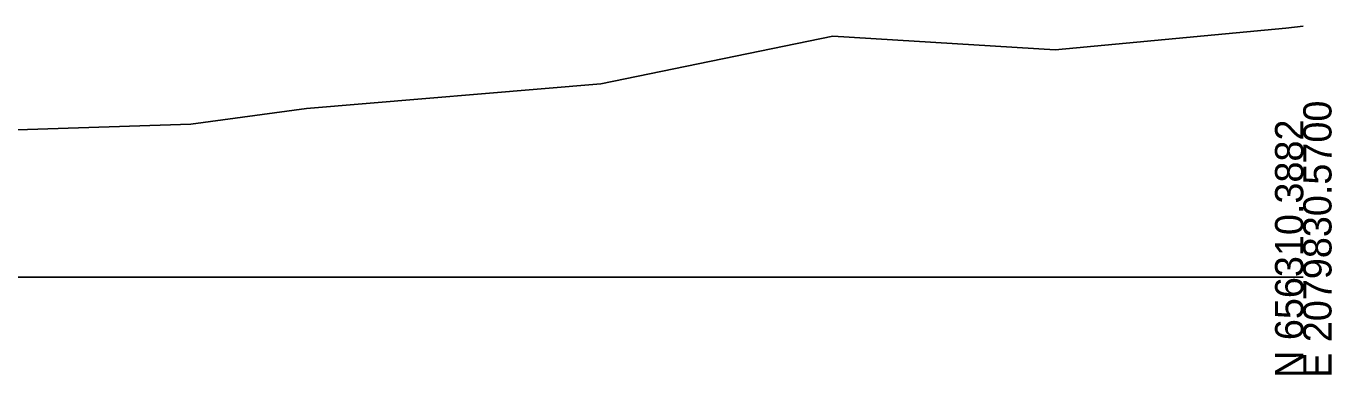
# Model space of a CAD drawing. Extents: x 1131015 to 1136271, y 133453 to 174329.
# Drawn here: x 1131513.8 to 1131643.3, y 170658 to 170692.5 of the extents above; entities that cross this region are included whole.
import ezdxf

# ---------------------------------------------------------------- set-up
doc = ezdxf.new("R2010")
doc.units = 0
doc.layers.add('DESIGN - SHEET - Light Grid', color=7, linetype='Continuous')
doc.layers.add('SURVEY - GROUND - Top of Ground', color=7, linetype='Continuous')

msp = doc.modelspace()

# ---------------------------------------------------------------- linework, layer by layer
at = {"layer": 'DESIGN - SHEET - Light Grid'}
msp.add_line((1131340.46, 170667.66), (1131640.46, 170667.66), dxfattribs=at)
at = {"layer": 'SURVEY - GROUND - Top of Ground'}
for p, q in [((1131570.81, 170686.81), (1131593.83, 170691.54)), ((1131593.83, 170691.54), (1131615.86, 170690.18)), ((1131615.86, 170690.18), (1131638.72, 170692.32)), ((1131638.72, 170692.32), (1131640.46, 170692.53)), ((1131541.62, 170684.35), (1131570.81, 170686.81)), ((1131530.18, 170682.82), (1131541.62, 170684.35)), ((1131509.42, 170682.12), (1131530.18, 170682.82))]:
    msp.add_line(p, q, dxfattribs=at)

# ---------------------------------------------------------------- texts
at = {"layer": 'DESIGN - SHEET - Light Grid'}
for s, p in [('E 2079830.5700', (1131643.26, 170657.66)), ('N 656310.3882', (1131640.46, 170657.66))]:
    msp.add_text(s, height=2.8, rotation=90, dxfattribs=at).set_placement(p)

doc.saveas('drawing.dxf')
